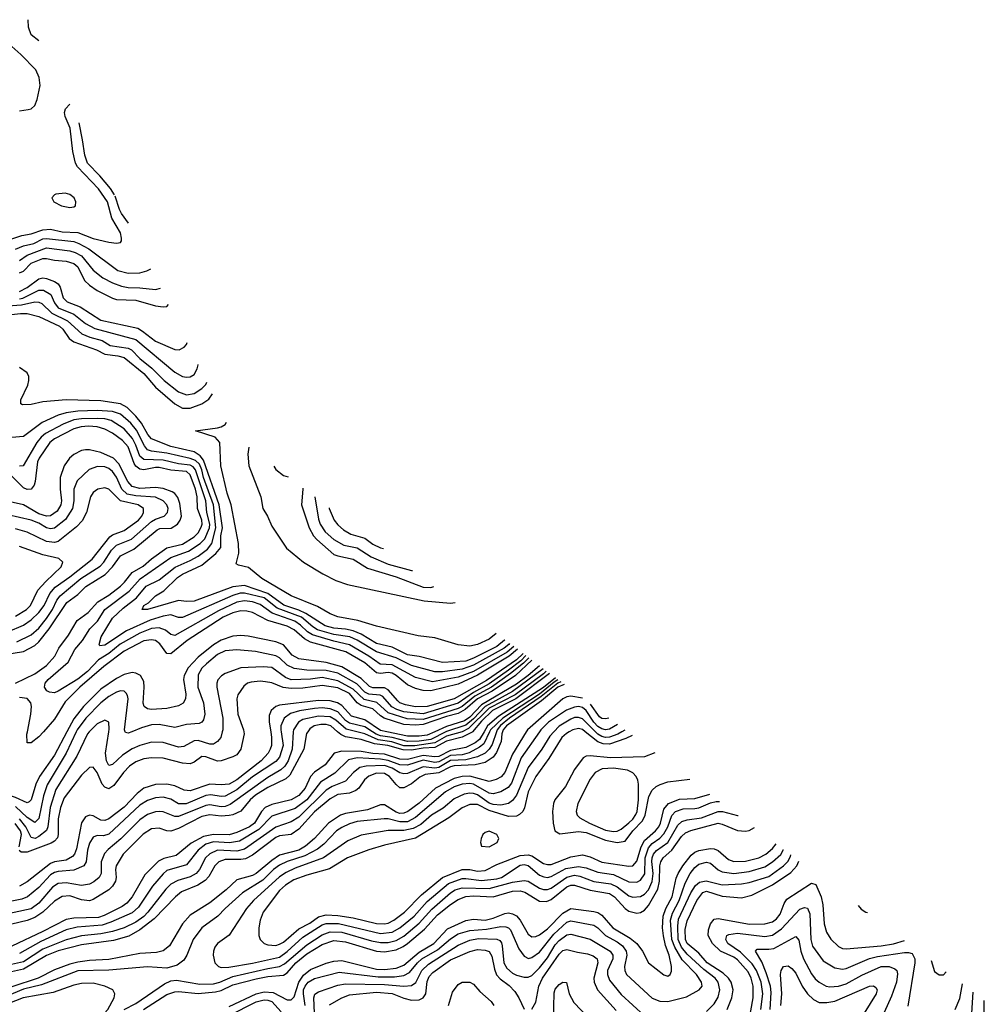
# Model space of a CAD drawing. Header units: inches. Extents: x 990535 to 1117859, y 769386 to 892122.
# Tile 626 of 656: x 1100911 to 1105881, y 808596 to 813669. Entities that reach past the tile are written whole.
import ezdxf

# ---------------------------------------------------------------- set-up
doc = ezdxf.new("R2010")
doc.units = ezdxf.units.IN
doc.header["$MEASUREMENT"] = 0
doc.layers.add('B1800', color=7, linetype='Continuous')
doc.layers.add('B1801', color=7, linetype='Continuous')

msp = doc.modelspace()

# ---------------------------------------------------------------- linework, layer by layer
at = {"layer": 'B1800', "color": 5}
for points, elevation in [([(1101154, 810000), (1101090, 809880.1), (1101012.9, 809770), (1100995, 809730), (1100970.4, 809649.6), (1100960.5, 809639.5), (1100950, 809633.5), (1100890, 809661), (1100830, 809681.5), (1100784.5, 809704.5), (1100750, 809705.9), (1100669.9, 809689.9), (1100629.6, 809690), (1100613.5, 809710), (1100631.7, 809730), (1100758.6, 809821.4), (1100799, 809861), (1100820.4, 809890), (1100839.8, 809930), (1100859.2, 809990), (1100861.1, 810000)], 2820), ([(1102320.4, 810000), (1102315.2, 809910), (1102294.1, 809850), (1102277.1, 809822.9), (1102256.3, 809803.7), (1102190, 809763.7), (1101994.7, 809625.3), (1101970, 809614.5), (1101950, 809612.8), (1101890, 809623.6), (1101870, 809620.9), (1101730, 809563.7), (1101710, 809563.4), (1101650, 809587.4), (1101630, 809589.5), (1101610, 809587.5), (1101570, 809573.8), (1101530, 809546.4), (1101431.8, 809448.2), (1101366.3, 809393.7), (1101347.3, 809372.7), (1101330.1, 809330), (1101330.7, 809269.3), (1101321, 809250), (1101293.1, 809226.9), (1101270, 809215.6), (1101230, 809208.2), (1101150, 809221.2), (1101110, 809217.7), (1101080.7, 809199.3), (1101010, 809116.4), (1100970, 809087.5), (1100770, 809044.1)], 2960), ([(1103368.2, 810000), (1103345.4, 809934.6), (1103330.2, 809909.8), (1103309.4, 809890.6), (1103270, 809870.2), (1103210, 809854.7), (1103130, 809851.2), (1103070, 809816.7), (1103050, 809813.2), (1102990, 809819.2), (1102910, 809784.3), (1102890, 809783.6), (1102870, 809789), (1102830, 809811.9), (1102790, 809826.5), (1102696.3, 809823.7), (1102664.4, 809815.6), (1102631.5, 809790), (1102590, 809745.2), (1102521.5, 809718.5), (1102490, 809699.2), (1102350, 809560.1), (1102310, 809535.3), (1102230, 809509.4), (1102070, 809395.7), (1102030, 809385.4), (1101930.7, 809389.3), (1101890, 809371.4), (1101868.2, 809350), (1101837.8, 809290), (1101819.9, 809270), (1101790, 809252), (1101725.5, 809234.5), (1101690, 809214.7), (1101663.8, 809190), (1101570.7, 809070), (1101550, 809048.4), (1101510, 809019.4), (1101449.8, 808990.2), (1101390, 808970.7), (1101330, 808959), (1101230, 808948), (1101150, 808928.5), (1101030, 808880.9), (1100930, 808815.4), (1100790, 808783.9)], 3060), ([(1103398.5, 810000), (1103394.8, 809990), (1103392.2, 809950), (1103367.1, 809892.9), (1103350, 809868.5), (1103310, 809841.6), (1103258, 809830), (1103150, 809824.6), (1103130, 809819.3), (1103070, 809787.9), (1102999.6, 809780.4), (1102973.3, 809766.7), (1102930, 809731.8), (1102890, 809711.1), (1102870, 809711.6), (1102850, 809727.8), (1102816.6, 809770), (1102790, 809785.8), (1102750, 809786.1), (1102710, 809771.9), (1102687.8, 809752.2), (1102657.9, 809710), (1102642.8, 809697.2), (1102610, 809683.7), (1102550, 809677.1), (1102510, 809654.2), (1102430, 809587.9), (1102350, 809498.5), (1102310.1, 809470), (1102250, 809463.9), (1102230, 809455.3), (1102110, 809364.9), (1102073.8, 809346.2), (1102050, 809341.3), (1101970, 809342.1), (1101936.4, 809330), (1101917.1, 809310), (1101886.4, 809253.6), (1101866.2, 809233.8), (1101829.8, 809210.2), (1101744.3, 809175.7), (1101713.8, 809150), (1101603.4, 809036.6), (1101530, 808979.7), (1101472.8, 808947.2), (1101394.8, 808925.2), (1101230, 808902.9), (1101110, 808871.6), (1101050, 808847.8), (1100930, 808777.6), (1100790, 808746.4)], 3080), ([(1103589.2, 810000), (1103494.3, 809865.7), (1103445, 809735), (1103427.9, 809712.1), (1103390, 809689.9), (1103350, 809679.8), (1103330, 809684.1), (1103250, 809730.2), (1103230, 809733.9), (1103190, 809730.8), (1103150, 809715.8), (1103105.1, 809690), (1102950, 809557.7), (1102910, 809536.5), (1102870, 809535.3), (1102810, 809550.8), (1102788.3, 809551.7), (1102650, 809537.7), (1102610, 809526.4), (1102570, 809507.3), (1102543.8, 809490), (1102478.5, 809421.5), (1102445.1, 809394.9), (1102379.5, 809360.5), (1102288.5, 809331.5), (1102250, 809312.3), (1102219.1, 809290), (1102164.1, 809235.9), (1102059.5, 809170), (1101970.2, 809090), (1101932.5, 809050), (1101850, 808990), (1101804.1, 808930), (1101771.5, 808848.5), (1101756.9, 808823.1), (1101722.6, 808797.4), (1101670, 808782.2), (1101570, 808789.3), (1101370, 808772), (1101210, 808768.8), (1101023.4, 808696.6), (1100930, 808674.4), (1100790, 808615.9)], 3140), ([(1102257.6, 810000), (1102269.2, 809930), (1102250, 809869.9), (1102230, 809847.1), (1102110, 809768.7), (1102030, 809701.3), (1101970, 809667.9), (1101950, 809666.1), (1101896, 809676), (1101870, 809672.5), (1101768.6, 809628.6), (1101730, 809629.6), (1101690, 809652.3), (1101650, 809662.5), (1101610, 809658.9), (1101570, 809646.5), (1101530, 809621.4), (1101370, 809471.9), (1101343.1, 809463.1), (1101310, 809464.9), (1101290, 809457), (1101270, 809426.2), (1101259.7, 809390), (1101254.4, 809330), (1101241.5, 809310), (1101190, 809286.5), (1101110, 809281), (1101090, 809275), (1101070, 809262.9), (1101010, 809198.2), (1100950.8, 809149.2), (1100922.1, 809137.9), (1100870, 809126.9)], 2940), ([(1102395, 810000), (1102388.8, 809991.2), (1102375.8, 809910), (1102303.4, 809776.6), (1102282, 809758), (1102190, 809712.9), (1102126.8, 809673.2), (1102098.8, 809650), (1102050, 809591.7), (1102010, 809572.2), (1101990, 809568.1), (1101950, 809565.6), (1101890, 809571.7), (1101850, 809564.3), (1101730, 809502.1), (1101690, 809488.8), (1101670, 809490.4), (1101630, 809503.4), (1101590, 809500.7), (1101547.3, 809472.7), (1101444.2, 809370), (1101408.7, 809310), (1101404.2, 809290), (1101408.2, 809250), (1101404.9, 809230), (1101390, 809204.5), (1101370, 809185.7), (1101290, 809135.5), (1101270, 809128.5), (1101230, 809133.4), (1101170, 809155.1), (1101130, 809152.2), (1101090, 809127.3), (1101030.8, 809070), (1100990, 809043.3), (1100950, 809026.9), (1100870, 809009.3)], 2980), ([(1103303.6, 810000), (1103279.7, 809960.3), (1103257.1, 809942.9), (1103210, 809919.2), (1103130, 809903.3), (1103070, 809873.5), (1103050, 809870.5), (1102990, 809878.1), (1102910, 809857.6), (1102870, 809859.5), (1102790, 809884.1), (1102730, 809888.2), (1102670, 809898.5), (1102570, 809899.5), (1102531, 809890), (1102485.4, 809830), (1102430, 809792.4), (1102410, 809770.4), (1102381.6, 809710), (1102350, 809672.6), (1102310, 809649.9), (1102210, 809625.4), (1102175.8, 809610), (1102157.5, 809590), (1102120.7, 809530), (1102095.9, 809510), (1102030, 809480.7), (1101991, 809469), (1101909.2, 809470.8), (1101858.8, 809461.2), (1101793.9, 809426.1), (1101717.9, 809362.1), (1101653.1, 809346.9), (1101627, 809333), (1101556.4, 809263.6), (1101490, 809148.9), (1101463.3, 809116.7), (1101439.9, 809100.1), (1101346.7, 809053.3), (1101316.8, 809043.2), (1101190, 809039.8), (1101150, 809033.3), (1101029.7, 808970.3), (1100870, 808894.8)], 3020), ([(1103521, 810000), (1103450, 809885.4), (1103410.5, 809789.5), (1103391.4, 809768.6), (1103366.3, 809753.7), (1103330, 809744.6), (1103230, 809772.1), (1103190, 809770.3), (1103150, 809758.6), (1103053.7, 809710), (1102970, 809633), (1102910.2, 809589.8), (1102890, 809580.2), (1102870, 809578.8), (1102850, 809585.8), (1102790, 809624.1), (1102770, 809624.1), (1102702.7, 809597.3), (1102590, 809579), (1102564.4, 809570), (1102502.9, 809530), (1102430.6, 809449.4), (1102384.4, 809410), (1102349.3, 809390.7), (1102250, 809364.1), (1102210, 809337.1), (1102130, 809269.1), (1102110, 809259.2), (1102030, 809236.8), (1101974.4, 809185.6), (1101890, 809118.7), (1101790, 809054.7), (1101750.1, 809010), (1101683.3, 808896.7), (1101650, 808871.1), (1101616.5, 808863.5), (1101530, 808857.5), (1101370, 808826), (1101270, 808821.1), (1101210, 808812.5), (1101170, 808802.5), (1101090, 808773), (1101006.3, 808730), (1100870, 808685.2)], 3120), ([(1101202.3, 810000), (1101150.4, 809890), (1101053.2, 809726.8), (1101034.1, 809670), (1101010, 809554), (1100990, 809533.2), (1100950, 809558.2), (1100890, 809615.2)], 2840), ([(1102066.5, 810000), (1102067.9, 809990), (1102050.5, 809910), (1102030, 809881.6), (1102010, 809870.4), (1101950, 809850.8), (1101930.7, 809849.3), (1101870, 809871.1), (1101850, 809872.3), (1101810, 809843.1), (1101790, 809835.1), (1101750, 809839.1), (1101650, 809864), (1101590, 809865), (1101550, 809860.1), (1101510, 809845.7), (1101477.1, 809822.9), (1101445.3, 809790), (1101396.5, 809723.5), (1101370, 809706.6), (1101350, 809715), (1101336.9, 809730), (1101310, 809790.8), (1101290, 809818.2), (1101270, 809816.5), (1101230, 809776.5), (1101140.8, 809659.2), (1101121.6, 809610), (1101109, 809551), (1101109.8, 809470.2), (1101105.6, 809454.4), (1101090, 809435.9), (1101073.3, 809426.7), (1100950, 809379.9), (1100919.5, 809379.5), (1100908.2, 809388.2)], 2880), ([(1101269.6, 810000), (1101259.7, 809990), (1101205.8, 809874.2), (1101098, 809702), (1101068.6, 809610), (1101056.8, 809510), (1101048.9, 809491.1), (1101010, 809459.8), (1100990.6, 809450.6), (1100970, 809455.4), (1100942.7, 809510), (1100910, 809550.7)], 2860), ([(1102204.3, 810000), (1102209, 809970), (1102208.2, 809930), (1102202.2, 809910), (1102190.6, 809889.4), (1102154.9, 809850), (1102030, 809752), (1101990, 809730.8), (1101950, 809725.9), (1101890, 809729.7), (1101790, 809695), (1101758.7, 809698.7), (1101710, 809721.8), (1101670, 809730.9), (1101610, 809728.9), (1101550.6, 809709.4), (1101517.2, 809682.8), (1101450, 809610.9), (1101370, 809550.7), (1101350, 809542.3), (1101330, 809544.6), (1101290, 809567.2), (1101270, 809570.5), (1101250, 809562.4), (1101229.1, 809530.9), (1101203.3, 809396.7), (1101193, 809370), (1101182.4, 809357.6), (1101150, 809339.1), (1101090.5, 809329.5), (1101070, 809320.8), (1100950, 809227.5), (1100910, 809205.3)], 2920), ([(1103332.4, 810000), (1103302.1, 809937.9), (1103280.1, 809919.9), (1103227.6, 809892.4), (1103190, 809882), (1103130, 809877.5), (1103070, 809845.9), (1103050, 809842.4), (1102990, 809853.2), (1102910, 809827.2), (1102870, 809829.8), (1102810, 809852), (1102770, 809859.6), (1102650, 809865.8), (1102604.7, 809855.3), (1102534, 809786), (1102460.4, 809739.6), (1102390.8, 809650), (1102330, 809604.3), (1102210, 809564.9), (1102143.1, 809496.9), (1102043, 809437), (1101992.8, 809427.2), (1101910, 809432.2), (1101870, 809420.3), (1101830.1, 809390), (1101770, 809314.3), (1101670, 809285.1), (1101650, 809269), (1101594.9, 809205.1), (1101522.8, 809097.2), (1101490, 809067.3), (1101381.4, 809018.6), (1101336.2, 809003.8), (1101207.3, 808992.7), (1101150, 808979.6), (1101020.3, 808919.7), (1100910, 808858.6)], 3040), ([(1101033, 810000), (1101010, 809973.7), (1100970, 809943.1), (1100950, 809942.4), (1100948.2, 809988.2), (1100950.6, 810000)], 2780), ([(1101954.9, 810000), (1101946.7, 809970), (1101930.9, 809950), (1101910, 809936.7), (1101890, 809936.7), (1101830, 809954.6), (1101810, 809954.1), (1101756, 809924), (1101730, 809921.1), (1101650, 809944.5), (1101590, 809946.4), (1101529.9, 809929.9), (1101490, 809912.7), (1101440.2, 809879.8), (1101390, 809831), (1101370, 809826.4), (1101357.6, 809850), (1101353.9, 809890), (1101370.8, 810000)], 2860), ([(1101488.2, 810000), (1101470, 809992.4), (1101456.2, 809996.2), (1101454.7, 810000)], 2840), ([(1103662.8, 810000), (1103642.1, 809977.9), (1103601.8, 809910), (1103530, 809816.2), (1103470, 809673.8), (1103450, 809645.2), (1103430.3, 809629.7), (1103390, 809621.3), (1103350, 809624.6), (1103330, 809632.4), (1103270, 809674.5), (1103250, 809682.3), (1103230, 809684.3), (1103201.2, 809678.8), (1103150, 809653.9), (1103093.2, 809606.8), (1103032.4, 809570), (1102977.1, 809522.9), (1102938.9, 809501.1), (1102890, 809490.6), (1102810, 809492.1), (1102670, 809468.2), (1102602.5, 809437.5), (1102476.8, 809350), (1102330, 809297.9), (1102284.2, 809275.8), (1102250, 809252.3), (1102115.4, 809130), (1102080.1, 809090), (1101990, 808952.7), (1101930, 808909.7), (1101915.8, 808890), (1101909.3, 808870), (1101907.5, 808850), (1101917.3, 808810), (1101935.5, 808790), (1101950, 808786.4), (1101988.1, 808788.1), (1102110, 808807.6), (1102250, 808839.5), (1102290, 808868.2), (1102370, 808942.6), (1102470, 809004.7), (1102490, 809012.3), (1102552.9, 809012.9), (1102770, 808960.2), (1102830, 808967.9), (1102869.9, 808990), (1102942.8, 809050), (1103010, 809125.6), (1103121.2, 809218.8), (1103190, 809243.8), (1103210, 809244.9), (1103290, 809233.9), (1103370, 809242.4), (1103393.4, 809250), (1103490, 809313.1), (1103510, 809316.1), (1103530, 809310.7), (1103590, 809261.9), (1103612.4, 809252.4), (1103630, 809250.1), (1103650, 809254.7), (1103724.8, 809295.2), (1103790, 809306.7), (1103830, 809299.8), (1103890, 809276.4), (1103970, 809264.7), (1104050, 809227.2), (1104090, 809225.1), (1104110, 809234.7), (1104131.2, 809268.8), (1104134.1, 809350), (1104150, 809401.9), (1104170, 809424.9), (1104208.4, 809451.6), (1104230, 809474.3), (1104250.8, 809510), (1104271.2, 809568.8), (1104290.6, 809589.4), (1104330, 809603.3), (1104390, 809604.2), (1104410, 809608.7), (1104470, 809633.3), (1104500.3, 809640.3), (1104517.2, 809641.5)], 3160), ([(1103742.7, 810000), (1103728.3, 809991.7), (1103704.6, 809970), (1103637.2, 809862.8), (1103570.2, 809769.8), (1103530.9, 809690), (1103512.2, 809607.8), (1103502.7, 809590), (1103486.4, 809573.6), (1103470, 809565), (1103430, 809564.1), (1103330, 809595.3), (1103270, 809624.9), (1103230, 809626), (1103190, 809608.5), (1103122.6, 809557.4), (1102950, 809452.1), (1102790, 809416.6), (1102710, 809391.8), (1102599.7, 809350), (1102506.5, 809293.5), (1102390, 809261.9), (1102323, 809237), (1102280.5, 809210), (1102250, 809181.9), (1102164.7, 809070), (1102150.1, 809030), (1102142.5, 808990), (1102142.7, 808950), (1102150, 808930.4), (1102170.1, 808910.1), (1102190, 808902.3), (1102230, 808899.1), (1102250, 808905), (1102270, 808916.9), (1102350, 808985.2), (1102405.6, 809014.4), (1102450, 809046), (1102490, 809057.4), (1102550, 809054.2), (1102630, 809040.8), (1102750, 809011.6), (1102790, 809009.8), (1102810, 809014.8), (1102839, 809030), (1102893.3, 809070), (1102980.7, 809159.3), (1103090, 809250), (1103190, 809290.7), (1103230, 809291.2), (1103270, 809281.1), (1103310, 809285.5), (1103370, 809315.6), (1103490, 809363.3), (1103530, 809366.5), (1103550, 809360.5), (1103610, 809321.1), (1103630, 809315.5), (1103650, 809317), (1103750, 809355.1), (1103810, 809366.1), (1103850, 809356.5), (1103910, 809329.1), (1104050, 809307.1), (1104069.9, 809310.1), (1104090, 809333.8), (1104112.9, 809407.1), (1104130, 809440.6), (1104186.8, 809490), (1104203.5, 809510), (1104213.2, 809530), (1104230, 809601.9), (1104254.4, 809630), (1104310, 809652), (1104390, 809657.1), (1104466.7, 809679.4)], 3180), ([(1103243.6, 810000), (1103241.9, 809998.1), (1103190, 809972.5), (1103110, 809951.9), (1103050, 809918.6), (1102990, 809915.2), (1102930, 809905.6), (1102886.8, 809906.8), (1102808.5, 809928.5), (1102738.7, 809938.7), (1102670, 809960.8), (1102590, 809973.9), (1102565.7, 809985.7), (1102549.1, 810000)], 2980), ([(1103190.1, 810000), (1103110, 809977.5), (1103050, 809942.6), (1102947.5, 809927.5), (1102890, 809928.2), (1102827.6, 809947.6), (1102758, 809958), (1102690, 809990.1), (1102648.5, 810000)], 2960), ([(1103106.6, 810000), (1103030, 809960.5), (1102970, 809950.9), (1102910, 809949.6), (1102830, 809970.3), (1102770, 809978.4), (1102747.8, 809987.8), (1102729.3, 810000)], 2940), ([(1103049.5, 810000), (1103010, 809982.6), (1102970, 809977.2), (1102910, 809977.9), (1102801.9, 810000)], 2920), ([(1104066.9, 809980), (1104034.4, 809965.6), (1103950, 809937), (1103917.6, 809937.6), (1103890, 809947.9), (1103825.1, 810000)], 3180), ([(1104013.7, 810000), (1103992.1, 809987.9), (1103950, 809972.4), (1103930, 809970.7), (1103910, 809975.7), (1103890, 809987.4), (1103877.3, 810000)], 3160), ([(1104183.9, 809892.1), (1104129.7, 809870.3), (1103954.4, 809865.6), (1103850, 809876.6), (1103830, 809873.9), (1103814.1, 809865.9), (1103770, 809805.2), (1103722.7, 809717.3), (1103669.1, 809650), (1103661.6, 809630), (1103656.6, 809590), (1103659.6, 809530), (1103668.1, 809490), (1103693.5, 809473.5), (1103790, 809485.9), (1103830, 809481.8), (1103930, 809440.9), (1103990, 809429.5), (1104030, 809436.5), (1104070.2, 809490), (1104119.2, 809540.8), (1104133.3, 809570), (1104152.7, 809667.3), (1104170, 809698.7), (1104190, 809717.4), (1104211, 809729), (1104250, 809741.4), (1104364.6, 809756.2)], 3220), ([(1101450, 808569.2), (1101510, 808600.2), (1101657.9, 808702.1), (1101690, 808716.3), (1101719.6, 808720.4), (1101839, 808699), (1101910, 808701.4), (1101941.9, 808710), (1102010, 808739.6), (1102190, 808781.2), (1102250, 808791), (1102275.6, 808804.4), (1102390, 808902.5), (1102470, 808953.1), (1102510, 808970), (1102570, 808967.4), (1102723.5, 808923.5), (1102770, 808914.4), (1102810, 808915), (1102850, 808924), (1102890, 808946.3), (1102970, 809013.5), (1103033.8, 809086.2), (1103130, 809169.8), (1103154.5, 809185.5), (1103190, 809195.9), (1103330, 809193.3), (1103450, 809225.6), (1103510, 809234.3), (1103530, 809230.5), (1103590, 809194.6), (1103610, 809188.2), (1103630, 809187.9), (1103650, 809194.5), (1103729.5, 809250.5), (1103770, 809260.5), (1103796.3, 809256.3), (1103870, 809229.1), (1103956.9, 809216.9), (1103990, 809200.9), (1104050, 809155.3), (1104070, 809147.8), (1104110, 809151.2), (1104130, 809163.2), (1104150, 809186.3), (1104170, 809228.8), (1104174.9, 809270), (1104167.8, 809332.2), (1104169, 809350), (1104177.4, 809370), (1104192.4, 809387.6), (1104250, 809430.4), (1104301.8, 809518.2), (1104322.3, 809537.7), (1104350, 809546.4), (1104423.5, 809556.5), (1104510, 809590.1), (1104531.7, 809590), (1104610, 809569.4), (1104613, 809569.5)], 3140), ([(1100907.8, 809407.8), (1100920.9, 809470), (1100915.4, 809490), (1100887.4, 809527.4)], 2880), ([(1101548.3, 808570), (1101670, 808645.7), (1101710, 808660.6), (1101730, 808662.5), (1101830, 808651.7), (1101920, 808660), (1101950, 808666.7), (1102010, 808695.8), (1102130, 808726.6), (1102190, 808739.3), (1102270, 808746.6), (1102290, 808758.1), (1102334.3, 808810), (1102390, 808856.8), (1102470, 808903.8), (1102530, 808925.1), (1102590, 808917.9), (1102750, 808870.5), (1102790, 808866.4), (1102850, 808876.7), (1102887, 808893), (1102910, 808910), (1102996.3, 808983.7), (1103063.2, 809056.8), (1103129.9, 809110), (1103170, 809136.7), (1103210, 809151.2), (1103250, 809154.9), (1103350, 809150), (1103450, 809178.9), (1103490, 809180.8), (1103513, 809173), (1103590, 809128.2), (1103625.3, 809125.3), (1103650, 809135.4), (1103730, 809201.8), (1103750, 809209.8), (1103770, 809210.6), (1103850, 809183.7), (1103950, 809166.5), (1103975.5, 809150), (1104030, 809089.7), (1104050, 809075.8), (1104090, 809066.3), (1104110, 809069.6), (1104130, 809081), (1104150, 809104.5), (1104198.1, 809190), (1104207.5, 809230), (1104208.9, 809310), (1104213.6, 809330), (1104226.7, 809350), (1104271.1, 809390), (1104320.3, 809459.7), (1104340.8, 809479.2), (1104368.4, 809491.6), (1104510, 809528.8), (1104530, 809524.9), (1104610, 809491.7), (1104650, 809487.9), (1104670, 809491.9), (1104696.6, 809506.6)], 3120), ([(1101990, 808584.6), (1102130, 808649.8), (1102170, 808659.9), (1102217.4, 808657.4), (1102290, 808618.7), (1102310, 808618.7), (1102324.9, 808635.1), (1102348.8, 808710), (1102373.7, 808746.3), (1102410, 808775.4), (1102490, 808808.6), (1102530, 808819.1), (1102570, 808820.9), (1102750, 808776.6), (1102790, 808774.5), (1102850, 808782.2), (1102890, 808797.1), (1102970, 808865.1), (1103045.4, 808910), (1103116, 808984), (1103210, 809028.6), (1103250, 809035.3), (1103310, 809029.3), (1103350, 809039.1), (1103410, 809064.1), (1103430, 809066.6), (1103450, 809062.9), (1103471.2, 809051.2), (1103489.6, 809029.6), (1103530, 808956.6), (1103550, 808943.3), (1103570, 808944.8), (1103590, 808954.2), (1103630, 808985), (1103710, 809066.2), (1103750, 809089.4), (1103870, 809074.1), (1103890, 809068.7), (1103910, 809055.3), (1103966.4, 808990), (1104056.8, 808936.8), (1104090.6, 808910), (1104120.1, 808870), (1104151.5, 808810), (1104230, 808747.8), (1104250, 808740.3), (1104262.9, 808750), (1104270, 808766), (1104269.8, 808790.2), (1104257.1, 808850), (1104239.2, 808899.2), (1104228.1, 808948.1), (1104223.6, 808990), (1104226.7, 809050), (1104239.8, 809090), (1104272.3, 809150), (1104293.8, 809246.2), (1104303.7, 809270), (1104327, 809310), (1104370, 809364.9), (1104390, 809379.9), (1104410, 809387.8), (1104470, 809399.2), (1104490, 809397.2), (1104508.9, 809388.9), (1104562.3, 809342.3), (1104590, 809331.6), (1104650, 809332.9), (1104718.6, 809350), (1104755.5, 809370), (1104790, 809399), (1104808.4, 809422.5)], 3080), ([(1102382.2, 808590), (1102373.3, 808650), (1102374.1, 808670), (1102381.2, 808690), (1102397.6, 808710), (1102430, 808728.7), (1102557.7, 808762.3), (1102757.2, 808737.2), (1102843, 808737), (1102890, 808744.6), (1102919.3, 808760.7), (1102960, 808810), (1102982.8, 808830), (1103063.4, 808876.6), (1103130, 808933.9), (1103170, 808959.1), (1103230, 808976.9), (1103316.3, 808983.7), (1103390, 808996.4), (1103415.7, 808995.7), (1103430, 808990.1), (1103439.5, 808979.5), (1103482.1, 808882.1), (1103510, 808843.3), (1103532.7, 808832.7), (1103550, 808836.6), (1103590, 808864.2), (1103663.1, 808956.9), (1103730, 809019.9), (1103750, 809025.6), (1103870, 809003.7), (1103890, 808990.1), (1103930, 808950), (1103990, 808917.5), (1104016.5, 808896.5), (1104035.3, 808870), (1104038.8, 808850), (1104027, 808790), (1104028.1, 808770), (1104037.2, 808750), (1104170, 808628.1), (1104210, 808612), (1104250, 808609.6), (1104346.1, 808633.9), (1104411.8, 808670), (1104426.5, 808690), (1104423.8, 808710), (1104398.7, 808750), (1104325, 808825), (1104285.7, 808890), (1104270.8, 808930), (1104264.7, 809030), (1104274, 809066), (1104308.4, 809130), (1104339.4, 809220.6), (1104365.9, 809270), (1104390, 809301.6), (1104410, 809318.2), (1104450, 809328.3), (1104470, 809322.6), (1104509.5, 809289.5), (1104530, 809278.6), (1104590, 809269.8), (1104670, 809279.8), (1104750, 809304.1), (1104790.3, 809330), (1104832.2, 809367.8), (1104846.1, 809393.9), (1104846.1, 809394.2)], 3060), ([(1104450, 808558.1), (1104490, 808598.7), (1104510, 808633.4), (1104518.9, 808670), (1104509.9, 808710), (1104494.9, 808730), (1104436.1, 808776.1), (1104350, 808853.9), (1104321.3, 808890), (1104303.4, 808930), (1104301.5, 808998.5), (1104305.6, 809034.4), (1104369.3, 809170.7), (1104392.2, 809207.8), (1104414.2, 809225.8), (1104448.3, 809231.7), (1104530, 809210.7), (1104630, 809216.4), (1104670, 809223.4), (1104770, 809254.7), (1104846.9, 809310), (1104868.6, 809331.4), (1104882.2, 809357.8), (1104884.2, 809365.5)], 3040), ([(1104556.9, 808570), (1104580.1, 808630), (1104586.5, 808670), (1104576.7, 808710), (1104563.5, 808730), (1104535.6, 808755.6), (1104453.1, 808810), (1104410, 808859.5), (1104350, 808909.9), (1104340.8, 808930), (1104339.4, 808980.6), (1104350, 809025.9), (1104400.5, 809130), (1104430, 809172.7), (1104450, 809179.6), (1104530, 809153.1), (1104630, 809144.8), (1104682.5, 809157.5), (1104790, 809210.8), (1104884.2, 809275.8), (1104915.7, 809310), (1104926.2, 809334)], 3020), ([(1104663.1, 808476.9), (1104690.9, 808630), (1104690.9, 808690), (1104680.3, 808730), (1104663.9, 808763.9), (1104610, 808824.7), (1104590, 808838.4), (1104521.3, 808870), (1104481.1, 808910), (1104458.5, 808950), (1104460, 808980), (1104470, 809010.2), (1104490, 809035.4), (1104510, 809038.2), (1104670.8, 809009.2), (1104750, 809011.2), (1104790, 809021.7), (1104810, 809036.3), (1104830, 809060.4), (1104850, 809115.9), (1104862.8, 809137.2), (1104990, 809219.4), (1105012.5, 809212.5), (1105040.4, 809150), (1105049.2, 809109.2), (1105055.3, 809010), (1105068, 808968), (1105090.8, 808930.8), (1105130, 808893), (1105150, 808883.8), (1105170, 808882.1), (1105350, 808897.1), (1105412.3, 808907.7), (1105470.1, 808925)], 2980), ([(1104729.4, 808569.4), (1104739.6, 808650), (1104731.2, 808710), (1104707.9, 808770), (1104684.8, 808804.8), (1104625.1, 808865.1), (1104560.4, 808910), (1104548.4, 808930), (1104554.7, 808950), (1104563.9, 808956.1), (1104610, 808962.1), (1104750, 808946), (1104790, 808952.3), (1104835.2, 808984.8), (1104930, 809086.2), (1104954.4, 809094.4), (1104970.5, 809090.5), (1104982.7, 809062.7), (1104986.7, 808930), (1104995, 808895), (1105050, 808820.5), (1105110, 808783.3), (1105150, 808776.6), (1105170, 808781), (1105288.8, 808831.2), (1105330, 808842.3), (1105470, 808862.1), (1105490, 808863.3), (1105510, 808857), (1105522.8, 808830), (1105523, 808810), (1105487, 808587)], 2960), ([(1105230.5, 809105.2), (1105246.9, 809086.9), (1105270.6, 809070.6), (1105278.5, 809069.1)], 3020), ([(1102432.8, 808470), (1102426.5, 808630), (1102432.2, 808647.8), (1102450, 808659.7), (1102550, 808695.2), (1102590, 808701.5), (1102790, 808697.8), (1102891.1, 808688.9), (1102930, 808692.7), (1102952, 808708), (1102983.6, 808770), (1103017, 808803), (1103170, 808901.4), (1103230, 808926.5), (1103275, 808935), (1103370, 808932.4), (1103384.8, 808924.8), (1103393.1, 808913.1), (1103396.8, 808896.8), (1103406.3, 808810), (1103421.7, 808781.7), (1103450, 808756.1), (1103470, 808746.2), (1103510, 808735.5), (1103530, 808735.2), (1103550, 808743.6), (1103590, 808784.2), (1103630, 808835.8), (1103670, 808902.9), (1103690, 808925), (1103730, 808954.3), (1103750, 808958), (1103850, 808932.4), (1103953.2, 808870), (1103967.6, 808850), (1103967.5, 808830), (1103940.4, 808770), (1103939.9, 808750), (1103950, 808720.6), (1104010, 808645.8), (1104130, 808537.4)], 3040), ([(1104777.1, 808570), (1104782.7, 808657.3), (1104779.4, 808690), (1104757.8, 808757.8), (1104734.4, 808814.4), (1104701.6, 808870), (1104710, 808880.6), (1104770, 808879.3), (1104796.1, 808883.9), (1104910, 808945.5), (1104925.6, 808925.6), (1104936.4, 808870), (1104949.8, 808829.8), (1104990, 808752.2), (1105010, 808726.8), (1105030, 808710.1), (1105066.5, 808690), (1105085.5, 808685.5), (1105130, 808688.6), (1105170, 808701.8), (1105250, 808745.8), (1105350, 808790), (1105391, 808791), (1105419.6, 808779.6), (1105430.1, 808770.1), (1105433.5, 808753.5), (1105428, 808710), (1105402.5, 808637.5), (1105328, 808470)], 2940), ([(1102507.5, 808592.5), (1102570.8, 808629.2), (1102610, 808644.7), (1102750, 808657.8), (1102830, 808652.5), (1102890, 808627.1), (1102930, 808616.7), (1102970, 808619.6), (1102990.5, 808630), (1103003.4, 808650), (1103010, 808713.2), (1103021, 808739), (1103039.6, 808760.4), (1103130, 808825), (1103230, 808868.2), (1103270, 808877.7), (1103310, 808874.9), (1103330, 808867.2), (1103343.3, 808843.3), (1103357.3, 808777.3), (1103368.4, 808748.4), (1103387, 808727), (1103432.2, 808692.2), (1103462.3, 808662.3), (1103482.5, 808630), (1103510, 808570.3)], 3020), ([(1103550, 808570.2), (1103570, 808607.2), (1103586.1, 808690), (1103604.7, 808730), (1103690, 808854.2), (1103710, 808873), (1103730, 808879.1), (1103784.3, 808864.3), (1103836.8, 808856.8), (1103865.4, 808845.4), (1103886.5, 808830), (1103890.1, 808810), (1103869.1, 808730), (1103870.8, 808710), (1103888.8, 808670), (1103984.2, 808564.2)], 3020), ([(1104832.4, 808590), (1104837.8, 808650), (1104830.4, 808749.6), (1104834.1, 808770), (1104846, 808790), (1104870, 808794.6), (1104890, 808779.8), (1104910, 808756.3), (1104943.3, 808690), (1104970.5, 808650), (1105000.3, 808620.3), (1105030, 808605.9), (1105070, 808605.1), (1105110, 808612.5), (1105290, 808690.1), (1105310.6, 808690.6), (1105322.5, 808682.5), (1105328.6, 808670), (1105323.6, 808650), (1105262, 808550)], 2920), ([(1105607.4, 808821.8), (1105624.5, 808764.5), (1105648.1, 808748.1), (1105670, 808747.9), (1105685, 808763.5)], 2980), ([(1100901.1, 808118.9), (1100927.9, 808152.1), (1100957.4, 808210), (1101033.4, 808326.6), (1101110, 808416.8), (1101130, 808435.5), (1101170, 808460.3), (1101210, 808475.8), (1101270, 808491), (1101329.4, 808530), (1101365.3, 808570), (1101398.4, 808630), (1101401.5, 808650), (1101390.5, 808670.5), (1101349.6, 808690), (1101290, 808704.1), (1101230, 808703.4), (1101190, 808694.7), (1101083.3, 808656.7), (1100928.7, 808628.7), (1100770, 808567.7)], 3160), ([(1103120.4, 808590), (1103141.6, 808658.4), (1103170, 808698.2), (1103190, 808710.8), (1103230, 808710.7), (1103250, 808699.5), (1103281.7, 808661.7), (1103339.5, 808610), (1103354.4, 808590)], 2980), ([(1103661.6, 808510), (1103665.6, 808654.4), (1103670, 808673.2), (1103690, 808697.2), (1103710, 808710.1), (1103729.1, 808709.1), (1103741.4, 808650), (1103765.4, 808605.4), (1103844.2, 808524.2)], 2980), ([(1105731.2, 808570), (1105754.8, 808625.2), (1105767.8, 808701.2)], 2960), ([(1105815.9, 808550), (1105823.8, 808659.1)], 2940), ([(1101990, 808537.9), (1102130, 808608.5), (1102170, 808619.1), (1102190, 808618.1), (1102210.5, 808610.5), (1102257.8, 808557.8)], 3060), ([(1105879.5, 808540.5), (1105880.9, 808616.1)], 2920)]:
    msp.add_lwpolyline(points, dxfattribs=dict(at, elevation=elevation))
for points, elevation in [([(1103970, 809812.4), (1103911.3, 809808.7), (1103875.8, 809790), (1103850, 809755.8), (1103786.8, 809630), (1103777.6, 809590), (1103783.5, 809570), (1103797, 809557), (1103846.5, 809530), (1103930, 809493.6), (1103970, 809486.5), (1103990, 809488.2), (1104010, 809497.7), (1104050, 809531.4), (1104070.2, 809550), (1104085.8, 809574.2), (1104091.6, 809590), (1104098.9, 809650), (1104099.9, 809730), (1104096.4, 809750), (1104086.8, 809770), (1104070, 809788.5), (1104042.6, 809802.6)], 3240), ([(1103330, 809487.2), (1103310, 809481.1), (1103298, 809470), (1103287.9, 809450), (1103285.3, 809430), (1103290.8, 809410), (1103330, 809407.7), (1103370.7, 809430), (1103379.3, 809450), (1103370, 809470.6)], 3220)]:
    msp.add_lwpolyline(points, close=True, dxfattribs=dict(at, elevation=elevation))
at = {"layer": 'B1801', "color": 5}
for points, elevation in [([(1101009, 813559.6), (1100969.8, 813589.8), (1100957.1, 813630), (1100955.3, 813668.6)], 2880), ([(1100910, 813198.4), (1100954.1, 813205.9), (1100970, 813210.2), (1100990, 813227), (1101002, 813258), (1101016.4, 813330), (1101011.2, 813370), (1100994.1, 813410), (1100917.6, 813490), (1100871.1, 813531.1)], 2920), ([(1100870, 812540.3), (1100923, 812557), (1100970, 812565.1), (1101030, 812585.8), (1101070, 812589.3), (1101130, 812576.5), (1101210, 812572.8), (1101290, 812540.8), (1101370, 812522), (1101410, 812517.8), (1101430, 812520.4), (1101435.6, 812530), (1101436.1, 812543.9), (1101431, 812570), (1101385.6, 812645.6), (1101363.9, 812730), (1101317.6, 812797.6), (1101209.8, 812909.8), (1101198.4, 812930), (1101185.8, 812990), (1101171.5, 813110), (1101146.1, 813170), (1101142.4, 813190), (1101147.3, 813210), (1101169.7, 813233.5)], 2880), ([(1101399.8, 812766.5), (1101379.6, 812799.5), (1101324.7, 812864.7), (1101261.3, 812930), (1101246.1, 812970), (1101235.2, 813050), (1101217.3, 813137)], 2860), ([(1101471.8, 812620.5), (1101436.2, 812670), (1101425.6, 812690), (1101403.3, 812759.5)], 2860), ([(1100890, 812486.3), (1100930, 812502.7), (1100983.6, 812516.4), (1101030, 812538.9), (1101050, 812542.1), (1101190, 812525.7), (1101216.2, 812516.2), (1101267.3, 812487.3), (1101417.1, 812377.1), (1101470, 812362.7), (1101530, 812365), (1101566, 812374), (1101587.6, 812385.6)], 2860), ([(1100910, 812427.2), (1100950, 812455.6), (1101050, 812492.5), (1101170, 812478.3), (1101197.2, 812470), (1101230, 812451.9), (1101290, 812377.4), (1101338.8, 812338.8), (1101390, 812312.8), (1101436.1, 812296.1), (1101470, 812289.4), (1101530, 812288), (1101610, 812278.7), (1101636.8, 812285.7)], 2840), ([(1100910, 812364), (1100930, 812373.1), (1100970, 812413.6), (1101030, 812437.5), (1101050, 812439.1), (1101090, 812429.8), (1101150, 812425), (1101190, 812412.4), (1101210, 812396.2), (1101245.4, 812325.4), (1101270, 812300.5), (1101310, 812272.6), (1101390, 812233.1), (1101410, 812227.8), (1101510, 812222.8), (1101610, 812193.8), (1101650, 812188.5), (1101670, 812190.9), (1101678.6, 812200.8)], 2820), ([(1100910, 812268.4), (1100950, 812288.8), (1101010, 812333.7), (1101030, 812338.2), (1101050, 812334.5), (1101090, 812319.9), (1101110, 812307.4), (1101119.9, 812290), (1101135.4, 812235.4), (1101155.6, 812215.6), (1101222.6, 812190), (1101330, 812120.9), (1101519.4, 812079.4), (1101544.6, 812064.6), (1101610, 812013.2), (1101710, 811969.6), (1101732.9, 811967.1), (1101758.6, 811981.4), (1101770, 811995), (1101774.4, 812006.4)], 2780), ([(1100910, 812230), (1100926.5, 812233.5), (1101010, 812275.6), (1101034.3, 812274.3), (1101072.1, 812252.1), (1101090, 812209.6), (1101110, 812183.7), (1101190.9, 812150.9), (1101250, 812103.7), (1101298.4, 812078.4), (1101510, 812020.9), (1101710, 811852.5), (1101750, 811831), (1101770, 811826.2), (1101790, 811828), (1101810, 811840.9), (1101826, 811870), (1101830.9, 811890), (1101831, 811891.5)], 2760), ([(1100850, 812194.5), (1100920.8, 812199.2), (1100990, 812214.7), (1101010, 812213), (1101026, 812206), (1101076.3, 812156.3), (1101156.9, 812116.9), (1101230.7, 812050.7), (1101272.9, 812032.9), (1101335.3, 812015.3), (1101376.9, 811990), (1101470, 811975.8), (1101487, 811967), (1101530, 811922.5), (1101592.6, 811872.6), (1101655.9, 811810), (1101730, 811752.2), (1101770, 811736.5), (1101810, 811743.1), (1101850, 811768.8), (1101870, 811790), (1101875.7, 811800.8)], 2740), ([(1100869.5, 812149.5), (1100914.7, 812154.7), (1100950, 812155.7), (1101010, 812139.5), (1101115.9, 812090), (1101134, 812074), (1101166.3, 812026.3), (1101190, 812009.5), (1101307.6, 811967.6), (1101350, 811944.6), (1101417.5, 811937.5), (1101450, 811928.7), (1101550, 811845.8), (1101610, 811774.6), (1101709.7, 811690), (1101750, 811667.8), (1101790, 811666.7), (1101850, 811688.8), (1101885.7, 811714.3), (1101905.3, 811740.8)], 2720), ([(1103410.7, 810473.4), (1103408.7, 810471.3), (1103370, 810439.1), (1103250, 810379.7), (1103210, 810364.5), (1103090, 810356.2), (1102970, 810388.4), (1102910, 810396.5), (1102830, 810436.5), (1102750, 810455.6), (1102670, 810503), (1102630, 810520.3), (1102590, 810529.3), (1102530, 810533.2), (1102485.6, 810545.6), (1102385.2, 810610), (1102350, 810626.6), (1102272.3, 810652.3), (1102190, 810713.1), (1102070, 810753.8), (1102010, 810746.8), (1101810, 810673.5), (1101770.6, 810670.6), (1101730, 810675.8), (1101570.4, 810630), (1101542.9, 810630), (1101549.9, 810650), (1101575.4, 810664.6), (1101610, 810700.4), (1101653.3, 810726.7), (1101724.8, 810795.2), (1101750, 810811.7), (1101850, 810859.1), (1101922.2, 810917.8), (1101947, 810950), (1101948.3, 811010), (1101956.6, 811050), (1101938.1, 811170), (1101859, 811399), (1101841.6, 811421.6), (1101810, 811441.7), (1101689.9, 811470), (1101590, 811509.6), (1101571.8, 811531.8), (1101538.7, 811590), (1101510, 811625.6), (1101464.1, 811670), (1101430, 811690.2), (1101330, 811705.4), (1101150.4, 811710.3), (1101030, 811699.9), (1100970, 811685.5), (1100925.2, 811685.2), (1100917, 811690), (1100916.5, 811710), (1100953.7, 811786.3), (1100958.5, 811810), (1100958.3, 811830), (1100949.4, 811849.4), (1100910, 811876.5)], 2720), ([(1103435.4, 810454.9), (1103431, 810450), (1103407.5, 810430), (1103250, 810344), (1103190, 810322.7), (1103090, 810308.4), (1103050, 810308.1), (1102930, 810340.8), (1102850, 810381.5), (1102750, 810411.3), (1102650, 810472.6), (1102612.6, 810490), (1102530, 810501.5), (1102445.7, 810525.7), (1102420.7, 810540.7), (1102362.6, 810590), (1102237.5, 810637.5), (1102170.1, 810690.1), (1102070, 810714.7), (1102046.6, 810713.4), (1102010, 810702.8), (1101750, 810588.7), (1101730, 810589.4), (1101690, 810601.9), (1101650, 810595.2), (1101584.2, 810575.8), (1101460.6, 810519.4), (1101350, 810446.7), (1101323.6, 810443.6), (1101319.8, 810450), (1101331.3, 810490), (1101390, 810585), (1101443.5, 810636.5), (1101513.4, 810690), (1101563.3, 810750), (1101630, 810782.7), (1101711.6, 810848.4), (1101790, 810881.7), (1101830, 810904.7), (1101878.4, 810941.6), (1101901.2, 810970), (1101922.3, 811050), (1101909.8, 811170), (1101857.8, 811310), (1101849.7, 811350), (1101838.1, 811378.1), (1101817.6, 811397.6), (1101790, 811407.9), (1101670, 811434.9), (1101590, 811445.8), (1101570, 811453.3), (1101553.9, 811473.9), (1101513.1, 811553.1), (1101484.6, 811590), (1101430, 811636.6), (1101390, 811650), (1101310, 811655.8), (1101210, 811651.7), (1101150, 811644), (1101110, 811631.7), (1101027.3, 811592.7), (1100930, 811520.9), (1100870, 811515.6)], 2740), ([(1100889.1, 810250.9), (1100990, 810297.9), (1101050, 810341.1), (1101092.6, 810390), (1101112.6, 810430), (1101162.5, 810497.5), (1101206.8, 810573.2), (1101264.8, 810615.2), (1101313.7, 810670), (1101370, 810703.8), (1101430, 810750.4), (1101450.6, 810770), (1101490, 810821.3), (1101547.1, 810852.9), (1101590, 810890.4), (1101670, 810948.2), (1101750, 810966.3), (1101810, 811005.2), (1101830, 811025.8), (1101846.6, 811053.4), (1101851, 811070), (1101849.1, 811090), (1101827.8, 811150), (1101825.1, 811210), (1101817.5, 811250), (1101790, 811324.5), (1101770, 811340.3), (1101690, 811347.9), (1101630, 811361.8), (1101610, 811362.2), (1101550, 811349.7), (1101530, 811353.3), (1101510, 811368.1), (1101501.4, 811381.4), (1101470, 811467.5), (1101441.1, 811501.1), (1101390, 811537.8), (1101350, 811559.2), (1101310.4, 811570.4), (1101266.3, 811573.7), (1101228.5, 811571.5), (1101190, 811561.6), (1101090.1, 811510), (1101065.7, 811490), (1101012.3, 811410), (1101003.7, 811390), (1100991.2, 811288.8), (1100985.3, 811270), (1100969.7, 811250.3), (1100950, 811248.6), (1100930, 811256.4), (1100870, 811316.8)], 2780), ([(1103456.3, 810439.1), (1103422.4, 810410), (1103250, 810310.8), (1103170, 810280.8), (1103037.5, 810257.5), (1102950, 810280.1), (1102830, 810344.5), (1102768.3, 810348.3), (1102709.2, 810390), (1102610, 810447.9), (1102530, 810466.3), (1102419.6, 810499.6), (1102394.5, 810514.5), (1102357.3, 810550), (1102328.1, 810570), (1102211.7, 810611.7), (1102150, 810656.4), (1102110, 810669), (1102070, 810675.3), (1102030, 810668.2), (1101936.2, 810623.8), (1101710, 810496.2), (1101690, 810502), (1101662.8, 810522.8), (1101630, 810535.1), (1101590, 810531.6), (1101530, 810508), (1101428.4, 810451.6), (1101370, 810404), (1101317.2, 810370), (1101260.8, 810310), (1101210, 810270.8), (1101110, 810209.3), (1101090, 810201.3), (1101064.3, 810204.3), (1101051.3, 810211.3), (1101039.8, 810230), (1101042.7, 810250), (1101057.8, 810270), (1101160.8, 810359.2), (1101195.8, 810424.2), (1101235.3, 810470), (1101271.9, 810530), (1101311.7, 810570), (1101350, 810630.1), (1101475.3, 810724.7), (1101531.8, 810788.2), (1101690, 810897.6), (1101780.8, 810930), (1101841.7, 810970), (1101865.5, 810994.5), (1101888.6, 811050), (1101890.6, 811070), (1101875, 811130), (1101870.7, 811190), (1101817.6, 811350), (1101805.5, 811365.5), (1101790, 811373.7), (1101730, 811381.1), (1101650, 811399.4), (1101550, 811402.5), (1101530, 811419.7), (1101510, 811476.4), (1101491.8, 811511.8), (1101450, 811560.3), (1101383, 811603), (1101350, 811611.9), (1101310, 811614.2), (1101230, 811612.9), (1101190, 811606.5), (1101135.3, 811584.7), (1101044, 811536), (1101021.8, 811518.2), (1100999.6, 811490), (1100929, 811371), (1100910, 811367.9)], 2760), ([(1103366.5, 810506.7), (1103330, 810477.6), (1103270, 810450.1), (1103230, 810441.7), (1103170, 810447.9), (1103050, 810484.2), (1102964.9, 810495.1), (1102750, 810544.2), (1102654, 810574), (1102550, 810592.9), (1102510, 810608.5), (1102446.2, 810646.2), (1102310, 810699.9), (1102159.2, 810790), (1102090, 810846.8), (1102038.9, 810858.9), (1102026, 810866), (1102040.1, 810919.9), (1102039.3, 810970), (1101999.9, 811170), (1101980.9, 811230), (1101947.3, 811370), (1101941.9, 811490), (1101918, 811518), (1101817.2, 811550), (1101930, 811566.5), (1101950, 811571.7), (1101970, 811583.5), (1101976.8, 811595.8)], 2680), ([(1100790, 810391.9), (1100930, 810413.2), (1100990, 810444.9), (1101010, 810463.7), (1101062.7, 810530), (1101154.5, 810665.5), (1101210, 810706.5), (1101251.3, 810748.7), (1101351, 810810), (1101389.9, 810850), (1101430, 810906.4), (1101499.2, 810940.8), (1101618.8, 811041.2), (1101632.8, 811047.2), (1101690.8, 811049.2), (1101724.1, 811070), (1101738.2, 811090), (1101744.5, 811110), (1101736, 811176), (1101726.3, 811206.3), (1101710, 811227.1), (1101696.3, 811236.4), (1101650, 811253.3), (1101610, 811257.9), (1101530, 811253.5), (1101490, 811264.1), (1101468.8, 811288.8), (1101421.3, 811381.3), (1101394, 811410), (1101330, 811438.5), (1101270, 811452.4), (1101250, 811453), (1101230, 811449.4), (1101190, 811429.3), (1101167.9, 811410), (1101140.1, 811370), (1101119.2, 811310), (1101119.1, 811250), (1101125.9, 811190), (1101123.3, 811170), (1101103.6, 811136.4), (1101070, 811112.4), (1101050, 811110.2), (1101010, 811122), (1100930, 811168.6), (1100831.4, 811191.4)], 2820), ([(1102091.3, 811465.5), (1102086.6, 811430), (1102091.8, 811370), (1102154.2, 811210), (1102164.2, 811150), (1102188.1, 811110), (1102210, 811059.1), (1102286.6, 810946.6), (1102373.1, 810873.1), (1102473.1, 810813.1), (1102540.1, 810780.1), (1102599.6, 810759.6), (1102994.3, 810674.3), (1103130, 810663.1), (1103154, 810666.5)], 2680), ([(1100896.8, 810463.2), (1100970, 810499.4), (1101010, 810533.8), (1101050, 810583.6), (1101080.4, 810630), (1101102.4, 810677.6), (1101119.7, 810700.3), (1101225.9, 810790), (1101326.3, 810853.7), (1101345.5, 810874.5), (1101384.2, 810935.8), (1101410, 810961.3), (1101487, 810993), (1101590, 811083.7), (1101610, 811094.9), (1101656.3, 811110), (1101672.5, 811130), (1101675.5, 811150), (1101669.9, 811170), (1101651.1, 811190), (1101610, 811209.3), (1101510, 811215), (1101464.7, 811224.7), (1101437.8, 811250), (1101410, 811311.5), (1101390, 811341.1), (1101370, 811357.2), (1101350, 811365.4), (1101312.8, 811367.2), (1101268.8, 811351.2), (1101206.8, 811293.2), (1101190.1, 811250), (1101190.4, 811190), (1101183.6, 811150), (1101146.4, 811093.6), (1101090.8, 811049.2), (1101070, 811044.8), (1101050, 811049.9), (1101010, 811074.2), (1100970.1, 811089.9), (1100850, 811117.2)], 2840), ([(1102220.4, 811368.4), (1102231.4, 811351.4), (1102270, 811320.8), (1102294.2, 811312.9)], 2720), ([(1100850, 810514.8), (1100930, 810549.2), (1100970, 810577), (1101010, 810614), (1101036.4, 810650), (1101067.2, 810712.8), (1101094.3, 810745.7), (1101170, 810799), (1101285, 810890), (1101374.9, 811005.1), (1101390, 811015.3), (1101450, 811036.3), (1101522.8, 811090), (1101540.1, 811110), (1101549.5, 811130), (1101548.7, 811150), (1101520.7, 811170), (1101430, 811189.1), (1101370, 811250.5), (1101350, 811256.5), (1101314.4, 811250), (1101290, 811233.3), (1101275.6, 811210), (1101255, 811130), (1101233.8, 811086.2), (1101204.2, 811055.8), (1101110, 810979.7), (1101090, 810974.8), (1101050, 810980.3), (1100950, 811027.6), (1100890, 811046.3)], 2860), ([(1102370.5, 811255.6), (1102370.5, 811250.5), (1102362.4, 811170), (1102403, 811050), (1102425.3, 811010), (1102442.6, 810990), (1102530, 810914.2), (1102550, 810905.9), (1102629.8, 810889.8), (1102702.8, 810842.8), (1102850, 810797.8), (1102990, 810745.4), (1103030, 810742.7), (1103044.6, 810748.7)], 2720), ([(1102431.1, 811210), (1102450, 811094.6), (1102459, 811070), (1102485.2, 811030), (1102530, 810990.1), (1102580.9, 810960.9), (1102650, 810947.9), (1102721.3, 810901.3), (1102810, 810863.1), (1102930, 810830.1), (1102935.6, 810830.6)], 2740), ([(1102506.3, 811153.5), (1102506.4, 811150), (1102530.7, 811090.7), (1102550, 811065.4), (1102579.6, 811039.6), (1102617.9, 811017.9), (1102690, 810996.7), (1102730, 810966.2), (1102770, 810947.3), (1102784.8, 810944)], 2760), ([(1100890, 810595.6), (1100945.5, 810630), (1100966.9, 810650), (1101005.1, 810730), (1101045.1, 810774.9), (1101124.1, 810850), (1101133, 810873), (1101112.5, 810892.5), (1101030.9, 810910.9), (1100910, 810954.4)], 2880), ([(1103475.4, 810424.8), (1103432.2, 810390), (1103270, 810290.9), (1103170, 810245.4), (1103030, 810210.8), (1102990, 810212.8), (1102950, 810222.9), (1102910, 810242.2), (1102851.6, 810290), (1102830, 810301.3), (1102810, 810304.9), (1102770, 810299.9), (1102750, 810303.6), (1102690, 810355.3), (1102591.9, 810411.9), (1102410, 810461.4), (1102378.2, 810478.2), (1102325, 810525), (1102290, 810543.7), (1102190, 810573.7), (1102110, 810614.2), (1102081.6, 810621.6), (1102050, 810623.3), (1102010, 810613.6), (1101958.7, 810590), (1101773.9, 810470), (1101690, 810401.2), (1101670, 810403.6), (1101633.8, 810453.8), (1101610, 810469.5), (1101590, 810474.3), (1101550, 810468.7), (1101450, 810415.8), (1101344.1, 810335.9), (1101221.5, 810230), (1101146.1, 810153.9), (1101090, 810065.1), (1101033, 810000)], 2780), ([(1103504.3, 810403.1), (1103470, 810370.3), (1103316.3, 810263.7), (1103150.1, 810170), (1103010, 810130.9), (1102950, 810129.4), (1102898.3, 810138.3), (1102870, 810149.7), (1102859.1, 810159.1), (1102810, 810216.9), (1102790, 810225.6), (1102730, 810226.3), (1102712.9, 810232.9), (1102670, 810274.3), (1102570, 810334.9), (1102490, 810357.4), (1102350, 810375.7), (1102315.4, 810395.4), (1102270, 810447.3), (1102230, 810462.7), (1102087.9, 810492.1), (1102050, 810496.2), (1102010, 810492.8), (1101950, 810471.7), (1101910, 810448.7), (1101830, 810384.4), (1101778.9, 810330), (1101757.8, 810290), (1101755.3, 810270), (1101766.7, 810193.3), (1101765.5, 810170), (1101752.9, 810147.1), (1101730, 810134.1), (1101670, 810119.9), (1101590, 810114), (1101570, 810118.7), (1101552.1, 810130), (1101547.5, 810147.5), (1101552.9, 810230), (1101550, 810259.6), (1101534.3, 810290), (1101510, 810302.7), (1101490, 810305.5), (1101450, 810295.4), (1101410, 810274.1), (1101330, 810219), (1101239.4, 810130), (1101190, 810067.5), (1101154, 810000)], 2820), ([(1103518.7, 810392.2), (1103493.8, 810366.2), (1103430, 810317.5), (1103330, 810246.4), (1103250, 810202.9), (1103170, 810147.6), (1102990, 810093.2), (1102890, 810102.9), (1102854.6, 810114.6), (1102828.9, 810128.9), (1102782.2, 810182.2), (1102768.6, 810188.6), (1102710, 810193.3), (1102690, 810204.8), (1102647.3, 810247.3), (1102550, 810301.6), (1102490, 810316.3), (1102390, 810318.3), (1102326.1, 810326.1), (1102290, 810342.4), (1102250, 810381.2), (1102231.4, 810391.4), (1102126.6, 810413.4), (1102030, 810422.4), (1101970, 810416.2), (1101930, 810397.5), (1101873, 810350), (1101850, 810328.6), (1101830, 810293.5), (1101828.1, 810230), (1101858.3, 810150), (1101864.6, 810090), (1101858.1, 810061.9), (1101850.1, 810049.9), (1101836.6, 810043.4), (1101770, 810037.9), (1101710, 810022.5), (1101630, 810036.8), (1101590, 810035.2), (1101538.9, 810021.1), (1101488.2, 810000)], 2840), ([(1103534.3, 810380.5), (1103507.1, 810352.9), (1103440.5, 810299.5), (1103342.3, 810230), (1103256.7, 810183.3), (1103190, 810130.5), (1103170, 810120.1), (1102990, 810063.3), (1102906.7, 810066.7), (1102810, 810097.3), (1102750.4, 810150.4), (1102685.6, 810165.6), (1102630, 810220), (1102550, 810263.1), (1102470, 810279.1), (1102410, 810271.9), (1102310, 810268.2), (1102280, 810280), (1102210, 810331), (1102165.1, 810334.9), (1102050, 810329), (1101970, 810299.9), (1101951, 810289), (1101931.8, 810268.2), (1101926.3, 810250), (1101926.6, 810230), (1101957.8, 810070), (1101957.7, 810010), (1101954.9, 810000)], 2860), ([(1103550.5, 810368.3), (1103464.9, 810290), (1103346.1, 810210), (1103270.3, 810169.7), (1103205.6, 810114.4), (1103170, 810094.1), (1103110, 810078.4), (1102990, 810036.9), (1102950, 810033.6), (1102890, 810038.3), (1102789.6, 810069.6), (1102770, 810081.7), (1102730, 810118.6), (1102670, 810135.2), (1102650, 810149.5), (1102610, 810197.2), (1102550, 810226.3), (1102470, 810238.7), (1102370, 810225.4), (1102310, 810222.5), (1102268.7, 810228.7), (1102210, 810251.4), (1102177.9, 810257.9), (1102150, 810260.6), (1102103.9, 810256.1), (1102084.5, 810250), (1102065.4, 810234.6), (1102035.3, 810190), (1102029.7, 810170.3), (1102035.5, 810090), (1102065, 810010), (1102066.5, 810000)], 2880), ([(1103588.9, 810339.5), (1103531.2, 810290), (1103470, 810245), (1103290, 810138.3), (1103230, 810075.4), (1103203.5, 810056.5), (1103110, 810026.7), (1103049.5, 810000)], 2920), ([(1103608, 810325.1), (1103450, 810207.2), (1103309.7, 810130.3), (1103250, 810066.3), (1103210, 810034.2), (1103110, 810001.7), (1103106.6, 810000)], 2940), ([(1103624.4, 810312.8), (1103610, 810299.3), (1103463.6, 810190), (1103330, 810121.6), (1103223.8, 810016.2), (1103190.1, 810000)], 2960), ([(1103641.6, 810299.8), (1103467.2, 810170), (1103347.2, 810110), (1103290, 810055.3), (1103243.6, 810000)], 2980), ([(1103671.4, 810277.4), (1103610, 810227.7), (1103379.8, 810080.2), (1103321.7, 810030), (1103303.6, 810000)], 3020), ([(1103683.9, 810268), (1103664.2, 810255.8), (1103590, 810194.4), (1103401, 810070), (1103337.3, 810010), (1103332.4, 810000)], 3040), ([(1103698.5, 810257), (1103683.9, 810250), (1103598.6, 810181.4), (1103433.9, 810070), (1103387.5, 810032.5), (1103371.7, 810010), (1103368.2, 810000)], 3060), ([(1101454.7, 810000), (1101450.7, 810010.7), (1101469.3, 810169.3), (1101467, 810187), (1101459.8, 810199.8), (1101449.9, 810209.9), (1101430, 810210.9), (1101410, 810203.9), (1101370, 810181.6), (1101330, 810149.5), (1101252.5, 810070), (1101207, 810010), (1101202.3, 810000)], 2840), ([(1103716.5, 810243.5), (1103684.3, 810230), (1103600, 810160), (1103419.8, 810030), (1103402.2, 810010), (1103398.5, 810000)], 3080), ([(1100950.6, 810000), (1100968.5, 810090), (1100971.7, 810130), (1100968.7, 810150), (1100950, 810170.9), (1100910, 810177.1)], 2780), ([(1102801.9, 810000), (1102770, 810006.5), (1102690, 810061.9), (1102620.7, 810080.7), (1102570, 810136.1), (1102548.4, 810148.4), (1102510, 810159.4), (1102450, 810160.6), (1102250, 810136.4), (1102230.2, 810130), (1102206.8, 810110), (1102196.3, 810083.7), (1102196.5, 810050), (1102204.3, 810000)], 2920), ([(1103811, 810172.4), (1103810, 810173), (1103750, 810183.4), (1103730, 810179.6), (1103710, 810169.2), (1103527.2, 810010), (1103521, 810000)], 3120), ([(1102729.3, 810000), (1102690, 810025.9), (1102610, 810044.6), (1102590, 810058.8), (1102550, 810103.2), (1102510, 810119), (1102470, 810122.9), (1102430, 810119.4), (1102352.4, 810107.6), (1102306.4, 810093.6), (1102274.6, 810070), (1102257.4, 810030), (1102256, 810010), (1102257.6, 810000)], 2940), ([(1103991.5, 810036.8), (1103950, 810013.3), (1103929.8, 810010.2), (1103910, 810014.8), (1103890, 810027.3), (1103868.9, 810050), (1103830, 810109.9), (1103810, 810124.8), (1103790, 810129.7), (1103770, 810127.5), (1103728.3, 810111.7), (1103636.2, 810050), (1103596.2, 810010), (1103589.2, 810000)], 3140), ([(1103947.3, 810070), (1103930, 810066.3), (1103910, 810068.7), (1103897.6, 810077.6), (1103851.2, 810142.2)], 3120), ([(1101370.8, 810000), (1101372.7, 810012.7), (1101370.5, 810050), (1101350, 810060.2), (1101310, 810040.4), (1101269.6, 810000)], 2860), ([(1102648.5, 810000), (1102593.1, 810013.1), (1102540.7, 810060.7), (1102510, 810077.2), (1102450, 810080.8), (1102370, 810063.6), (1102347.8, 810050), (1102321, 810010), (1102320.4, 810000)], 2960), ([(1103877.3, 810000), (1103810, 810066.8), (1103790, 810073.9), (1103770, 810073), (1103750, 810065.8), (1103690, 810029), (1103662.8, 810000)], 3160), ([(1102549.1, 810000), (1102514.2, 810030), (1102490, 810038.3), (1102461.9, 810038.1), (1102428.8, 810030), (1102405.3, 810014.7), (1102395, 810000)], 2980), ([(1103825.1, 810000), (1103810, 810012.1), (1103790, 810016.7), (1103760.2, 810010), (1103742.7, 810000)], 3180), ([(1104029.1, 810008.5), (1104013.7, 810000)], 3160)]:
    msp.add_lwpolyline(points, dxfattribs=dict(at, elevation=elevation))
at = {"layer": 'B1801', "color": 5, "elevation": 2920}
msp.add_lwpolyline([(1101145, 812775), (1101098, 812770), (1101090, 812767), (1101076.4, 812750), (1101086.7, 812730), (1101126.4, 812710), (1101170, 812701.3), (1101190, 812704.5), (1101198.9, 812710), (1101200.8, 812730), (1101191.4, 812750), (1101170, 812768.7)], close=True, dxfattribs=at)

doc.saveas('drawing.dxf')
